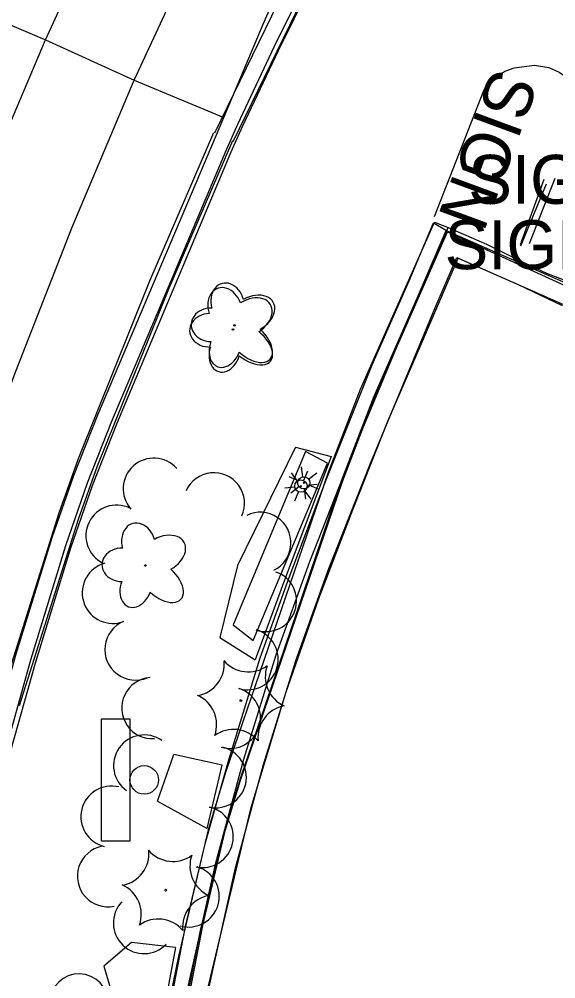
# Model space of a CAD drawing. Extents: x 588843 to 2552415, y 180129 to 269402.
# Drawn here: x 594780.9 to 594846.6, y 184920.5 to 185038.1 of the extents above; entities that cross this region are included whole.
import ezdxf

# ---------------------------------------------------------------- set-up
doc = ezdxf.new("R2010")
doc.units = 0
for name, color, linetype in [('Default', 7, 'Continuous'), ('E_DWY', 7, 'Continuous'), ('E_LAND_ShrubLine', 7, 'Continuous'), ('E_LAND_TreeLine_P', 7, 'Continuous'), ('E_LAND_Vegetation', 7, 'Continuous'), ('E_LTG', 7, 'Continuous'), ('E_MISCPROP_Planter', 7, 'Continuous'), ('E_PATH_Sidewalk', 7, 'Continuous'), ('E_RDWY_AsphConc', 7, 'Continuous'), ('E_RDWY_C_and_G', 7, 'Continuous'), ('E_RDWY_PavtEdge', 7, 'Continuous'), ('E_SGN', 7, 'Continuous'), ('E_SGN_Text', 7, 'Continuous'), ('E_STRUCT_Joint', 7, 'Continuous')]:
    doc.layers.add(name, color=color, linetype=linetype)

# ---------------------------------------------------------------- blocks, each defined once
blk = doc.blocks.new('LPOL')
at = {"layer": 'Default'}
for p, q in [((-0.75, 1.3), (-2, 3.46)), ((0.75, 1.3), (2, 3.46)), ((-4, 0), (-1.5, 0)), ((1.5, 0), (4, 0)), ((-2, -3.46), (-0.75, -1.3)), ((2, -3.46), (0.75, -1.3))]:
    blk.add_line(p, q, dxfattribs=at)
for radius in [1.5, 1.5, 1.5, 0.125]:
    blk.add_circle((0, 0), radius, dxfattribs=at)
blk = doc.blocks.new('BSGN_1')
at = {"layer": 'Default'}
blk.add_text('SIGN', height=12, dxfattribs=at).set_placement((-18.56, -6))
blk = doc.blocks.new('CTRE_1_1')
at = {"layer": 'Default'}
blk.add_circle((0, 0), 0.223, dxfattribs=at)
for centre, start, end in [((-11.97, 8.96), 280.2067, 5.9716), ((1.81, 14.92), 220.2113, 305.9762), ((13.83, 5.89), 160.2113, 245.9762), ((-13.83, -5.9), 340.2113, 65.9762), ((12.03, -9.04), 100.2511, 185.9272), ((-1.81, -14.93), 40.2113, 125.9762)]:
    blk.add_arc(centre, 7.87, start, end, dxfattribs=at)
blk = doc.blocks.new('SGN_1')
at = {"layer": 'Default'}
blk.add_lwpolyline([(-3.5, -15), (-10.5, -15), (-10.5, 15), (-3.5, 15)], close=True, dxfattribs=at)
blk.add_circle((0, 0), 3.5, dxfattribs=at)
blk = doc.blocks.new('DTRE_1_1')
at = {"layer": 'Default'}
blk.add_circle((-0.18, 0), 0.183, dxfattribs=at)
for centre, major_axis, ratio in [((-1.87, 5.32), (1.36, -4.98), 0.782863), ((4.06, 2.74), (-5.27, -2.93), 0.691916), ((-5.87, 0.15), (4.93, -0.12), 0.832022), ((3.54, -3.71), (-5.01, 4.58), 0.560249), ((-2.49, -5.24), (1.8, 4.86), 0.716896)]:
    blk.add_ellipse(centre, major_axis=major_axis, ratio=ratio, start_param=1.570796, end_param=4.712389, dxfattribs=at)
blk = doc.blocks.new('SIGN_3')
at = {"layer": 'E_SGN'}
blk.add_text('SIGN', height=39.37, dxfattribs=at).set_placement((-56.13, -19.68))
blk = doc.blocks.new('LPOL_4')
at = {"layer": 'E_LTG'}
for p, q in [((-2.46, 4.26), (-6.56, 11.36)), ((2.46, 4.26), (6.56, 11.36)), ((-13.12, 0), (-4.92, 0)), ((4.92, 0), (13.12, 0)), ((-6.56, -11.36), (-2.46, -4.26)), ((6.56, -11.36), (2.46, -4.26))]:
    blk.add_line(p, q, dxfattribs=at)
for radius in [4.92, 4.92, 4.92, 0.41]:
    blk.add_circle((0, 0), radius, dxfattribs=at)
blk = doc.blocks.new('DTRE_4')
at = {"layer": 'E_LAND_Vegetation'}
blk.add_circle((-0.6, 0), 0.601, dxfattribs=at)
for centre, major_axis, ratio in [((-6.14, 17.45), (4.46, -16.34), 0.782863), ((13.31, 8.98), (-17.3, -9.61), 0.691916), ((-19.26, 0.5), (16.18, -0.4), 0.832022), ((11.62, -12.16), (-16.44, 15.03), 0.560249), ((-8.18, -17.2), (5.91, 15.93), 0.716896)]:
    blk.add_ellipse(centre, major_axis=major_axis, ratio=ratio, start_param=1.570796, end_param=4.712389, dxfattribs=at)

msp = doc.modelspace()

# ---------------------------------------------------------------- linework, layer by layer
at = {"layer": 'E_DWY'}
for points in [[(594812.39, 184960.2), (594816.48, 184971.63), (594821.65, 184984.69), (594829.53, 185003.63), (594833.21, 185012.2), (594849.12, 185005.19), (594850.27, 185005.27), (594851.11, 185006.05), (594851.57, 185006.94), (594851.86, 185008.3), (594851.32, 185016.44)], [(594814.75, 184959.36), (594818.82, 184970.75), (594823.97, 184983.75), (594831.83, 185002.65), (594834.51, 185008.89), (594848.68, 185002.65), (594851.33, 185002.84), (594853.13, 185004.52), (594853.95, 185006.1), (594854.37, 185008.12), (594853.81, 185016.6)], [(594804.09, 184919.59), (594809.32, 184941.47), (594813.57, 184955.52), (594817.62, 184967.09), (594821.82, 184978.08), (594826.05, 184988.8), (594830.07, 184998.04), (594834.66, 185008.8), (594842.02, 185005.56), (594847.42, 185003.01)], [(594766.45, 184885.91), (594768.8, 184881.7), (594771.57, 184878.29), (594774.55, 184875.7), (594776.65, 184874.52), (594779, 184874.12), (594796.37, 184873.44), (594800.58, 184873.97), (594804.43, 184875.37), (594810.57, 184879.46), (594814.98, 184883.7), (594816.43, 184885.67), (594816.91, 184887.99), (594816.37, 184890.4), (594814.47, 184892.38), (594812.4, 184892.97), (594810.6, 184892.63), (594799.02, 184889.11), (594802.72, 184913.04), (594807.41, 184934.08), (594810.83, 184946.72), (594814.78, 184959.46)], [(594768.63, 184887.12), (594770.88, 184883.11), (594773.38, 184880.04), (594776, 184877.75), (594777.5, 184876.91), (594779.26, 184876.61), (594796.27, 184875.94), (594799.98, 184876.41), (594803.3, 184877.62), (594808.99, 184881.41), (594813.09, 184885.36), (594814.09, 184886.71), (594814.35, 184887.97), (594814.08, 184889.17), (594813.13, 184890.16), (594812.28, 184890.4), (594811.2, 184890.2), (594795.95, 184885.56), (594800.26, 184913.5), (594804.99, 184934.68), (594808.43, 184947.41), (594812.39, 184960.2)]]:
    msp.add_lwpolyline(points, dxfattribs=at)
at = {"layer": 'E_LAND_ShrubLine'}
msp.add_lwpolyline([(594807.12, 184963.86), (594809.56, 184961.95), (594818.67, 184983.67), (594815.98, 184985.11)], close=True, dxfattribs=at)
at = {"layer": 'E_LAND_TreeLine_P'}
for centre, radius, start, end in [((594797.38, 184980.54), 3.75, 41.559, 221.559), ((594804.75, 184978.74), 3.75, 335.9001, 155.9001), ((594792.81, 184974.78), 3.75, 64.0222, 244.0222), ((594810.43, 184973.91), 3.75, 296.3039, 116.3039), ((594792.36, 184967.78), 3.75, 105.3589, 285.3589), ((594811.12, 184966.78), 3.75, 251.0174, 71.0174), ((594795.13, 184960.83), 3.75, 112.9578, 292.9578), ((594808.87, 184959.64), 3.75, 253.2345, 73.2345), ((594797.2, 184953.65), 3.75, 94.3534, 274.3534), ((594806.71, 184952.46), 3.75, 253.2345, 73.2345), ((594796.2, 184946.61), 3.75, 54.7995, 234.7995), ((594804.98, 184945.18), 3.75, 257.6441, 77.6441), ((594792.19, 184940.34), 3.75, 76.1513, 256.1513), ((594803.37, 184937.86), 3.75, 257.6441, 77.6441), ((594791.77, 184933.04), 3.75, 101.583, 281.583), ((594801.65, 184930.57), 3.75, 254.0302, 74.0302), ((594796.17, 184927.31), 3.75, 136.6226, 316.6226), ((594788.22, 184917.49), 3.59, 358.9616, 178.9616)]:
    msp.add_arc(centre, radius, start, end, dxfattribs=at)
at = {"layer": 'E_MISCPROP_Planter'}
for points in [[(594831.77, 185013.9), (594837.81, 185029.35), (594838.62, 185030.36), (594839.59, 185031.22), (594839.59, 185031.22), (594840.52, 185031.78), (594841.53, 185032.14), (594841.53, 185032.14), (594844.01, 185032.45), (594844.01, 185032.45), (594845.78, 185032.17), (594845.78, 185032.17), (594847.07, 185031.6), (594848.23, 185030.8), (594848.23, 185030.8), (594849.19, 185029.82), (594849.94, 185028.66), (594849.94, 185028.66), (594850.21, 185028.01), (594850.21, 185028.01), (594850.44, 185027.07), (594850.44, 185027.07)], [(594814.75, 184985.63), (594807.64, 184971.12), (594805.45, 184962.29), (594809.79, 184959.56)], [(594814.75, 184985.63), (594819.12, 184984.47), (594813.41, 184969.34), (594809.79, 184959.56)], [(594797.84, 184942.24), (594803.91, 184938.89), (594805.74, 184946.66), (594799.82, 184947.95)], [(594797.84, 184942.24), (594799.82, 184947.95)], [(594800.05, 184924.29), (594794.64, 184924.94), (594791.26, 184922), (594792.63, 184917.32), (594798.42, 184915.55)], [(594800.05, 184924.29), (594798.42, 184915.55)]]:
    msp.add_lwpolyline(points, dxfattribs=at)
at = {"layer": 'E_PATH_Sidewalk'}
msp.add_lwpolyline([(594795.95, 184885.56), (594794.25, 184885.6), (594795.41, 184894.48), (594797.77, 184910.09), (594800.46, 184923.24), (594803.69, 184937.01), (594806.58, 184947.29), (594810.42, 184959.81), (594813.95, 184969.66), (594818.4, 184981.44), (594824.12, 184995.72), (594828.66, 185006.04), (594831.66, 185013.12), (594833.32, 185012.15)], dxfattribs=at)
at = {"layer": 'E_RDWY_AsphConc'}
for points in [[(594773.4, 185040.08), (594784.12, 185035.55), (594794.97, 185030.61), (594805.98, 185026.04)], [(594833.35, 185012.01), (594848.19, 185005.26), (594849.04, 185004.96), (594849.04, 185004.96), (594849.76, 185004.95), (594849.76, 185004.95), (594850.81, 185005.24), (594850.81, 185005.24), (594851.2, 185005.5), (594851.2, 185005.5), (594851.46, 185005.82), (594851.46, 185005.82), (594851.8, 185006.42), (594851.8, 185006.42), (594852.01, 185006.93), (594852.01, 185006.93), (594852.15, 185007.6), (594852.15, 185007.6), (594851.28, 185023.97)], [(594796.04, 184885.52), (594794.23, 184885.74), (594795.22, 184894.98), (594795.22, 184894.98), (594795.65, 184897.91), (594795.65, 184897.91), (594801.26, 184926.87), (594801.26, 184926.87), (594804.12, 184938.88), (594804.12, 184938.88), (594806.22, 184945.8), (594806.22, 184945.8), (594818.77, 184982.56), (594818.77, 184982.56), (594822.7, 184992.76), (594822.7, 184992.76), (594831.76, 185013.21), (594831.76, 185013.21)], [(594796.23, 184886.21), (594797.26, 184894.84), (594797.26, 184894.84), (594797.67, 184897.48), (594797.67, 184897.48), (594803.38, 184927.01), (594803.38, 184927.01), (594806.12, 184938.6), (594806.12, 184938.6), (594808, 184944.83), (594808, 184944.83), (594820.5, 184981.43), (594820.5, 184981.43), (594824.42, 184991.66), (594824.42, 184991.66), (594833.35, 185012.01), (594833.35, 185012.01)]]:
    msp.add_lwpolyline(points, dxfattribs=at)
at = {"layer": 'E_RDWY_C_and_G'}
for points in [[(594877.71, 185065.75), (594868.91, 185068.38), (594863.17, 185069.42), (594857.86, 185069.72), (594851.23, 185069.06), (594842.77, 185066.96), (594836.57, 185064.64), (594831.24, 185061.78), (594825.72, 185057.68), (594821.03, 185053.11), (594817.27, 185048.39), (594814.12, 185043.28), (594804.83, 185024.13)], [(594876.99, 185063.36), (594868.33, 185065.95), (594862.88, 185066.94), (594857.91, 185067.21), (594851.66, 185066.59), (594843.51, 185064.57), (594837.6, 185062.36), (594832.59, 185059.66), (594827.35, 185055.77), (594822.89, 185051.43), (594819.32, 185046.95), (594816.31, 185042.07), (594807.08, 185023.04)], [(594776.45, 184945.97), (594780.52, 184960.32), (594784.94, 184974.57), (594784.94, 184974.57), (594787.57, 184982.15), (594790.53, 184989.6), (594790.53, 184989.6), (594802.59, 185018.02), (594802.59, 185018.02), (594805.98, 185026.04), (594805.98, 185026.04), (594810.8, 185037.48), (594810.8, 185037.48), (594811.66, 185039.52), (594811.66, 185039.52), (594811.7, 185039.61), (594811.7, 185039.61), (594814.89, 185046.97), (594814.89, 185046.97), (594816.19, 185049.92), (594816.19, 185049.92), (594818.65, 185055.4), (594818.65, 185055.4)], [(594778.35, 184945.47), (594782.3, 184959.57), (594786.6, 184973.57), (594786.6, 184973.57), (594789.25, 184981.26), (594792.24, 184988.82), (594792.24, 184988.82), (594806.25, 185021.99), (594806.25, 185021.99), (594807.68, 185025.21), (594807.68, 185025.21), (594812.18, 185034.79), (594812.18, 185034.79), (594813.96, 185038.42), (594813.96, 185038.42), (594814.51, 185039.46), (594814.51, 185039.46), (594817.84, 185045.3), (594817.84, 185045.3), (594819.79, 185048.22), (594819.79, 185048.22), (594823.69, 185052.86), (594823.69, 185052.86)], [(594778.95, 184945.27), (594782.91, 184959.32), (594787.21, 184973.28), (594787.21, 184973.28), (594789.85, 184980.94), (594792.83, 184988.49), (594792.83, 184988.49), (594806.87, 185021.84), (594806.87, 185021.84), (594808.25, 185024.94), (594808.25, 185024.94), (594812.64, 185034.25), (594812.64, 185034.25), (594814.56, 185038.13), (594814.56, 185038.13), (594815.12, 185039.2), (594815.12, 185039.2), (594818.34, 185044.95), (594818.34, 185044.95), (594820.32, 185047.92), (594820.32, 185047.92), (594824.3, 185052.6), (594824.3, 185052.6)], [(594804.71, 185024.17), (594796.86, 185005.97), (594788.1, 184984.2), (594785.73, 184977.55), (594778.5, 184954.69)], [(594807.01, 185023.18), (594799.17, 185005.01), (594790.44, 184983.31), (594788.1, 184976.75), (594780.88, 184953.93)], [(594796.04, 184885.52), (594796.07, 184886.13), (594797.05, 184894.89), (594797.05, 184894.89), (594797.46, 184897.57), (594797.46, 184897.57), (594803.11, 184926.39), (594803.11, 184926.39), (594806.03, 184938.56), (594806.03, 184938.56), (594808.03, 184945.15), (594808.03, 184945.15), (594820.39, 184981.51), (594820.39, 184981.51), (594824.37, 184991.9), (594824.37, 184991.9), (594833.46, 185012.55), (594833.46, 185012.55)], [(594831.76, 185013.21), (594833.12, 185012.68), (594833.12, 185012.68), (594833.46, 185012.55), (594833.46, 185012.55), (594838.13, 185010.5), (594842.71, 185008.27), (594842.71, 185008.27), (594845.5, 185006.96), (594848.37, 185005.84)]]:
    msp.add_lwpolyline(points, dxfattribs=at)
at = {"layer": 'E_RDWY_PavtEdge'}
for points in [[(594753.23, 184951.56), (594758.19, 184967.59), (594763.54, 184983.5), (594769.27, 184999.27), (594769.27, 184999.27), (594776.44, 185017.52), (594784.12, 185035.55), (594784.12, 185035.55)], [(594765.18, 184949.17), (594769.86, 184964.36), (594774.89, 184979.44), (594780.28, 184994.4), (594780.28, 184994.4), (594787.37, 185012.61), (594794.97, 185030.61), (594794.97, 185030.61)]]:
    msp.add_lwpolyline(points, dxfattribs=at)
at = {"layer": 'E_SGN'}
msp.add_line((594846.5, 185018.56), (594843.39, 185010.55), dxfattribs=at)
for points in [[(594845.19, 185018.46), (594842.29, 185010.45)], [(594845.46, 185017.88), (594842.32, 185010.29)]]:
    msp.add_lwpolyline(points, dxfattribs=at)
at = {"layer": 'E_STRUCT_Joint'}
for points in [[(594784.12, 185035.55), (594796.13, 185061.65)], [(594794.97, 185030.61), (594807.54, 185057.76)]]:
    msp.add_lwpolyline(points, dxfattribs=at)

# ---------------------------------------------------------------- block references
at = {"layer": 'E_LAND_Vegetation', "xscale": 0.15240030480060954, "yscale": 0.15240030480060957, "rotation": 3.4338469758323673}
msp.add_blockref('DTRE_4', (594807.17, 185000.06), dxfattribs=at)
at = {"layer": 'E_LAND_Vegetation', "xscale": 0.5, "yscale": 0.5}
for name, p in [('DTRE_1_1', (594807.36, 185000.55)), ('DTRE_1_1', (594796.43, 184971.13)), ('CTRE_1_1', (594808.06, 184954.57)), ('CTRE_1_1', (594798.83, 184931.33))]:
    msp.add_blockref(name, p, dxfattribs=at)
at = {"layer": 'E_LTG'}
for name, p, xscale, yscale, rotation in [('LPOL', (594815.41, 184980.87), 0.4999999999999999, 0.4999999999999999, -113.23245135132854), ('LPOL_4', (594815.75, 184981.26), 0.15240030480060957, 0.15240030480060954, -22.695295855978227)]:
    msp.add_blockref(name, p, dxfattribs=dict(at, xscale=xscale, yscale=yscale, rotation=rotation))
at = {"layer": 'E_SGN', "xscale": 0.5, "yscale": 0.5}
for name, p in [('BSGN_1', (594845.19, 185018.46)), ('BSGN_1', (594842.29, 185010.45)), ('SGN_1', (594796.2, 184944.85))]:
    msp.add_blockref(name, p, dxfattribs=at)
at = {"layer": 'E_SGN_Text', "xscale": 0.15240030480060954, "yscale": 0.15240030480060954, "rotation": -110.23838144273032}
msp.add_blockref('SIGN_3', (594838.8, 185023.28), dxfattribs=at)

doc.saveas('drawing.dxf')
